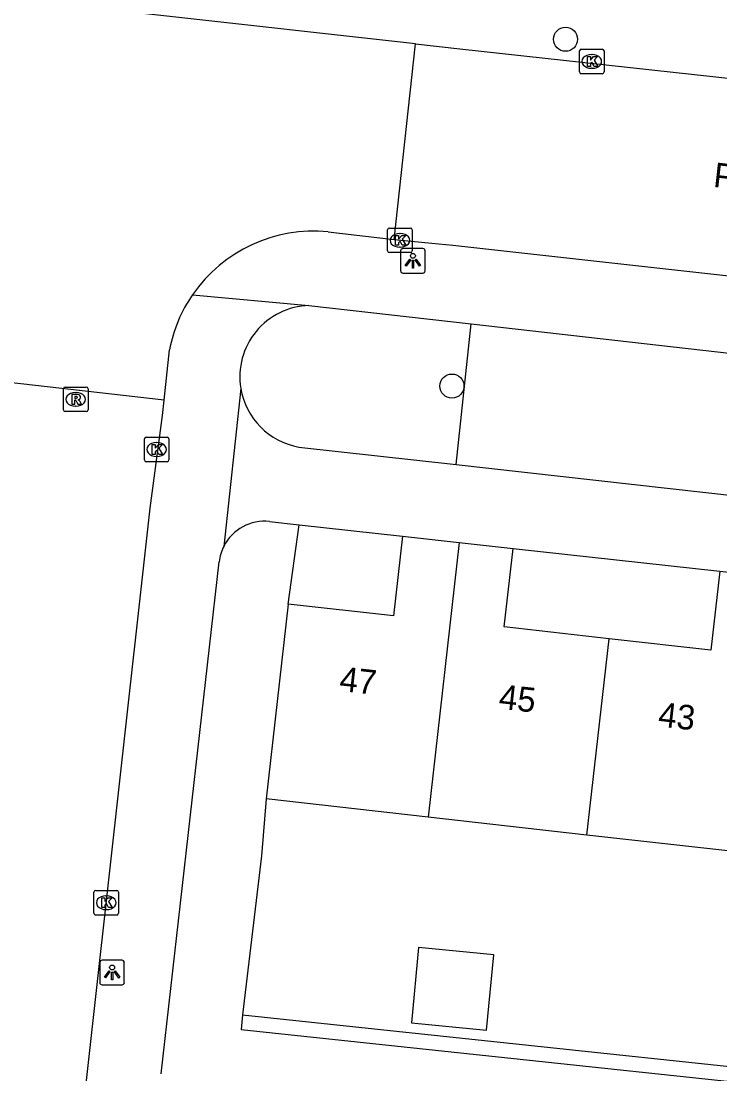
# Model space of a CAD drawing. Extents: x 161928 to 163055, y 386475 to 387428.
# Drawn here: x 162382.96 to 162411.39, y 386923.06 to 386965.87 of the extents above; entities that cross this region are included whole.
import ezdxf

# ---------------------------------------------------------------- set-up
doc = ezdxf.new("R2010")
doc.units = 0
for name, color, linetype in [('IMGEO_Boom', 7, 'Continuous'), ('IMGEO_Groenvoorziening', 7, 'Continuous'), ('IMGEO_Haag', 7, 'Continuous'), ('IMGEO_Kolk', 7, 'Continuous'), ('IMGEO_Lichtpunt', 7, 'Continuous'), ('IMGEO_Openbare_ruimte_label', 7, 'Continuous'), ('IMGEO_Pand', 7, 'Continuous'), ('IMGEO_Pand_nummerreeks', 7, 'Continuous'), ('IMGEO_Rijbaan_lokaal_gesloten', 7, 'Continuous'), ('IMGEO_Rijbaan_lokaal_open', 7, 'Continuous'), ('IMGEO_Rioolput', 7, 'Continuous'), ('IMGEO_Voetpad_open', 7, 'Continuous')]:
    doc.layers.add(name, color=color, linetype=linetype)

msp = doc.modelspace()

# ---------------------------------------------------------------- linework, layer by layer
at = {"layer": 'IMGEO_Boom'}
for centre in [(162405.106, 386965.128), (162400.487, 386951.028)]:
    msp.add_circle(centre, 0.489, dxfattribs=at)
at = {"layer": 'IMGEO_Groenvoorziening'}
for points in [[(162400.661, 386947.832), (162401.27, 386953.554)], [(162393.822, 386942.164), (162394.27, 386945.387)], [(162392.929, 386934.242), (162392.744, 386931.925), (162391.972, 386925.462)]]:
    msp.add_lwpolyline(points, dxfattribs=at)
at = {"layer": 'IMGEO_Haag'}
for points in [[(162391.972, 386925.462), (162391.908, 386924.866), (162423.783, 386921.479), (162423.736, 386920.88), (162435.513, 386919.562), (162435.603, 386920.156)], [(162391.972, 386925.462), (162424.436, 386922.013), (162424.379, 386921.412), (162435.603, 386920.156)]]:
    msp.add_lwpolyline(points, dxfattribs=at)
at = {"layer": 'IMGEO_Kolk'}
for p, q in [((162405.673, 386963.801), (162405.673, 386964.653)), ((162405.748, 386964.727), (162406.6, 386964.727)), ((162406.674, 386964.653), (162406.674, 386963.801)), ((162406.161, 386964.507), (162406.186, 386964.507)), ((162406.6, 386963.727), (162405.748, 386963.727)), ((162406.184, 386963.947), (162406.159, 386963.947)), ((162397.87, 386956.526), (162397.87, 386957.378)), ((162397.945, 386957.452), (162398.797, 386957.452)), ((162398.871, 386957.378), (162398.871, 386956.526)), ((162398.358, 386957.232), (162398.383, 386957.232)), ((162398.797, 386956.452), (162397.945, 386956.452)), ((162398.381, 386956.672), (162398.356, 386956.672)), ((162387.977, 386948.023), (162387.977, 386948.875)), ((162388.052, 386948.949), (162388.904, 386948.949)), ((162388.465, 386948.729), (162388.49, 386948.729)), ((162388.978, 386948.875), (162388.978, 386948.023)), ((162388.904, 386947.949), (162388.052, 386947.949)), ((162388.488, 386948.169), (162388.463, 386948.169)), ((162385.926, 386929.593), (162385.926, 386930.445)), ((162386.001, 386930.519), (162386.853, 386930.519)), ((162386.927, 386930.445), (162386.927, 386929.593)), ((162386.414, 386930.299), (162386.439, 386930.299)), ((162386.853, 386929.519), (162386.001, 386929.519)), ((162386.437, 386929.739), (162386.412, 386929.739))]:
    msp.add_line(p, q, dxfattribs=at)
for points in [[(162405.673, 386963.801), (162405.673, 386964.653)], [(162405.748, 386964.727), (162406.6, 386964.727)], [(162406.674, 386964.653), (162406.674, 386963.801)], [(162405.994, 386964.427), (162406.117, 386964.427), (162406.117, 386964.276), (162406.247, 386964.427), (162406.411, 386964.427), (162406.265, 386964.276), (162406.418, 386964.027), (162406.266, 386964.027), (162406.181, 386964.191), (162406.117, 386964.124), (162406.117, 386964.027), (162405.994, 386964.027), (162405.994, 386964.427)], [(162406.6, 386963.727), (162405.748, 386963.727)], [(162397.87, 386956.526), (162397.87, 386957.378)], [(162397.945, 386957.452), (162398.797, 386957.452)], [(162398.871, 386957.378), (162398.871, 386956.526)], [(162398.191, 386957.152), (162398.314, 386957.152), (162398.314, 386957.001), (162398.444, 386957.152), (162398.608, 386957.152), (162398.462, 386957.001), (162398.615, 386956.752), (162398.463, 386956.752), (162398.378, 386956.916), (162398.314, 386956.849), (162398.314, 386956.752), (162398.191, 386956.752), (162398.191, 386957.152)], [(162398.797, 386956.452), (162397.945, 386956.452)], [(162387.977, 386948.023), (162387.977, 386948.875)], [(162388.052, 386948.949), (162388.904, 386948.949)], [(162388.978, 386948.875), (162388.978, 386948.023)], [(162388.298, 386948.649), (162388.421, 386948.649), (162388.421, 386948.498), (162388.551, 386948.649), (162388.715, 386948.649), (162388.569, 386948.498), (162388.722, 386948.249), (162388.57, 386948.249), (162388.485, 386948.413), (162388.421, 386948.346), (162388.421, 386948.249), (162388.298, 386948.249), (162388.298, 386948.649)], [(162388.904, 386947.949), (162388.052, 386947.949)], [(162385.926, 386929.593), (162385.926, 386930.445)], [(162386.001, 386930.519), (162386.853, 386930.519)], [(162386.927, 386930.445), (162386.927, 386929.593)], [(162386.247, 386930.219), (162386.37, 386930.219), (162386.37, 386930.068), (162386.5, 386930.219), (162386.664, 386930.219), (162386.518, 386930.068), (162386.671, 386929.819), (162386.519, 386929.819), (162386.434, 386929.983), (162386.37, 386929.916), (162386.37, 386929.819), (162386.247, 386929.819), (162386.247, 386930.219)], [(162386.853, 386929.519), (162386.001, 386929.519)]]:
    msp.add_lwpolyline(points, dxfattribs=at)
for centre, start, end in [((162405.75, 386964.651), 91.552, 178.448), ((162405.75, 386964.651), 91.552, 178.448), ((162406.598, 386964.651), 1.552, 88.448), ((162406.598, 386964.651), 1.552, 88.448), ((162405.75, 386963.803), 181.552, 268.448), ((162405.75, 386963.803), 181.552, 268.448), ((162406.598, 386963.803), 271.552, 358.448), ((162406.598, 386963.803), 271.552, 358.448), ((162397.947, 386957.376), 91.552, 178.448), ((162397.947, 386957.376), 91.552, 178.448), ((162398.795, 386957.376), 1.552, 88.448), ((162398.795, 386957.376), 1.552, 88.448), ((162397.947, 386956.528), 181.552, 268.448), ((162397.947, 386956.528), 181.552, 268.448), ((162398.795, 386956.528), 271.552, 358.448), ((162398.795, 386956.528), 271.552, 358.448), ((162388.054, 386948.873), 91.552, 178.448), ((162388.054, 386948.873), 91.552, 178.448), ((162388.902, 386948.873), 1.552, 88.448), ((162388.902, 386948.873), 1.552, 88.448), ((162388.054, 386948.025), 181.552, 268.448), ((162388.054, 386948.025), 181.552, 268.448), ((162388.902, 386948.025), 271.552, 358.448), ((162388.902, 386948.025), 271.552, 358.448), ((162386.003, 386930.443), 91.552, 178.448), ((162386.003, 386930.443), 91.552, 178.448), ((162386.851, 386930.443), 1.552, 88.448), ((162386.851, 386930.443), 1.552, 88.448), ((162386.003, 386929.595), 181.552, 268.448), ((162386.003, 386929.595), 181.552, 268.448), ((162386.851, 386929.595), 271.552, 358.448), ((162386.851, 386929.595), 271.552, 358.448)]:
    msp.add_arc(centre, 0.0765, start, end, dxfattribs=at)
for centre, major_axis, ratio, start_param, end_param in [((162406.16, 386964.227), (-0.387, 0.002), 0.722429, 4.712389, 7.853982), ((162406.185, 386964.227), (-0.39, 0.002), 0.717154, 1.570796, 4.712389), ((162398.357, 386956.952), (-0.387, 0.002), 0.722429, 4.712389, 7.853982), ((162398.382, 386956.952), (-0.39, 0.002), 0.717154, 1.570796, 4.712389), ((162388.464, 386948.449), (-0.387, 0.002), 0.722429, 4.712389, 7.853982), ((162388.489, 386948.449), (-0.39, 0.002), 0.717154, 1.570796, 4.712389), ((162386.413, 386930.019), (-0.387, 0.002), 0.722429, 4.712389, 7.853982), ((162386.438, 386930.019), (-0.39, 0.002), 0.717154, 1.570796, 4.712389)]:
    msp.add_ellipse(centre, major_axis=major_axis, ratio=ratio, start_param=start_param, end_param=end_param, dxfattribs=at)
at = {"layer": 'IMGEO_Lichtpunt'}
for p, q in [((162398.401, 386956.525), (162398.401, 386955.718)), ((162398.401, 386956.525), (162398.401, 386955.718)), ((162399.303, 386956.62), (162398.495, 386956.62)), ((162399.303, 386956.62), (162398.495, 386956.62)), ((162399.397, 386955.718), (162399.397, 386956.525)), ((162399.397, 386955.718), (162399.397, 386956.525)), ((162398.495, 386955.624), (162399.303, 386955.624)), ((162398.495, 386955.624), (162399.303, 386955.624)), ((162386.167, 386927.585), (162386.167, 386926.778)), ((162386.167, 386927.585), (162386.167, 386926.778)), ((162387.069, 386927.68), (162386.261, 386927.68)), ((162387.069, 386927.68), (162386.261, 386927.68)), ((162387.163, 386926.778), (162387.163, 386927.585)), ((162387.163, 386926.778), (162387.163, 386927.585)), ((162386.261, 386926.684), (162387.069, 386926.684)), ((162386.261, 386926.684), (162387.069, 386926.684))]:
    msp.add_line(p, q, dxfattribs=at)
for points in [[(162398.775, 386956.189), (162398.814, 386956.161), (162398.626, 386955.899), (162398.588, 386955.926), (162398.775, 386956.189)], [(162398.877, 386956.141), (162398.924, 386956.141), (162398.924, 386955.819), (162398.877, 386955.819), (162398.877, 386956.141)], [(162398.987, 386956.161), (162399.025, 386956.188), (162399.212, 386955.926), (162399.173, 386955.898), (162398.987, 386956.161)], [(162386.541, 386927.249), (162386.58, 386927.221), (162386.392, 386926.959), (162386.354, 386926.986), (162386.541, 386927.249)], [(162386.643, 386927.201), (162386.69, 386927.201), (162386.69, 386926.879), (162386.643, 386926.879), (162386.643, 386927.201)], [(162386.753, 386927.221), (162386.791, 386927.248), (162386.978, 386926.986), (162386.939, 386926.958), (162386.753, 386927.221)]]:
    msp.add_lwpolyline(points, dxfattribs=at)
for centre in [(162398.9, 386956.323), (162386.666, 386927.383)]:
    msp.add_circle(centre, 0.0994, dxfattribs=at)
for centre, start, end in [((162398.495, 386956.525), 90, 180), ((162398.495, 386956.525), 90, 180), ((162399.303, 386956.525), 0, 90), ((162399.303, 386956.525), 0, 90), ((162398.495, 386955.718), 180, 270), ((162398.495, 386955.718), 180, 270), ((162399.303, 386955.718), 270, 0), ((162399.303, 386955.718), 270, 360), ((162386.261, 386927.585), 90, 180), ((162386.261, 386927.585), 90, 180), ((162387.069, 386927.585), 0, 90), ((162387.069, 386927.585), 0, 90), ((162386.261, 386926.778), 180, 270), ((162386.261, 386926.778), 180, 270), ((162387.069, 386926.778), 270, 0), ((162387.069, 386926.778), 270, 360)]:
    msp.add_arc(centre, 0.0946, start, end, dxfattribs=at)
at = {"layer": 'IMGEO_Pand'}
for points in [[(162398.477, 386944.927), (162398.111, 386941.68), (162393.822, 386942.164)], [(162398.477, 386944.927), (162400.774, 386944.668)], [(162400.774, 386944.668), (162399.514, 386933.499)], [(162400.774, 386944.668), (162402.973, 386944.42)], [(162406.874, 386940.754), (162402.613, 386941.235), (162402.973, 386944.42)], [(162411.374, 386943.507), (162411.01, 386940.287), (162406.874, 386940.754)], [(162411.374, 386943.507), (162413.696, 386943.245)], [(162393.822, 386942.164), (162392.929, 386934.242)], [(162405.973, 386932.771), (162406.874, 386940.754)], [(162399.514, 386933.499), (162392.929, 386934.242)], [(162405.973, 386932.771), (162399.514, 386933.499)], [(162412.432, 386932.042), (162405.973, 386932.771)], [(162399.13, 386928.197), (162398.836, 386925.138), (162401.895, 386924.843), (162402.19, 386927.903), (162399.13, 386928.197)]]:
    msp.add_lwpolyline(points, dxfattribs=at)
at = {"layer": 'IMGEO_Rijbaan_lokaal_gesloten'}
for points in [[(162399.005, 386964.936), (162400.806, 386964.734), (162432.034, 386961.329)], [(162514.535, 386944.015), (162513.78, 386944.097), (162511.459, 386944.349), (162507.486, 386944.832), (162501.682, 386945.479), (162500, 386945.666), (162494.629, 386946.268), (162483.095, 386947.562), (162478.208, 386948.11), (162400.518, 386956.742), (162399.39, 386956.85), (162398.138, 386956.975)]]:
    msp.add_lwpolyline(points, dxfattribs=at)
at = {"layer": 'IMGEO_Rijbaan_lokaal_open'}
for points in [[(162399.005, 386964.936), (162378.037, 386967.289)], [(162398.138, 386956.975), (162399.005, 386964.936)], [(162398.138, 386956.975), (162395.447, 386957.291)], [(162388.781, 386950.457), (162388.997, 386952.497)], [(162388.781, 386950.457), (162381.864, 386951.24)], [(162381.665, 386887.335), (162388.21, 386946.063), (162388.714, 386949.824), (162388.781, 386950.457)]]:
    msp.add_lwpolyline(points, dxfattribs=at)
for centre, radius, start, end in [((162394.844, 386951.368), 5.954, 84.1861, 145.4907), ((162394.81, 386951.379), 5.919, 145.3886, 169.1109)]:
    msp.add_arc(centre, radius, start, end, dxfattribs=at)
at = {"layer": 'IMGEO_Rioolput'}
for p, q in [((162384.685, 386950.062), (162384.685, 386950.914)), ((162384.76, 386950.988), (162385.612, 386950.988)), ((162385.686, 386950.914), (162385.686, 386950.062)), ((162385.173, 386950.768), (162385.198, 386950.768)), ((162385.196, 386950.208), (162385.171, 386950.208)), ((162385.612, 386949.988), (162384.76, 386949.988))]:
    msp.add_line(p, q, dxfattribs=at)
for points in [[(162384.685, 386950.062), (162384.685, 386950.914)], [(162384.76, 386950.988), (162385.612, 386950.988)], [(162385.686, 386950.914), (162385.686, 386950.062)], [(162385.274, 386950.686), (162385.022, 386950.688), (162385.022, 386950.288)], [(162385.022, 386950.288), (162385.146, 386950.288), (162385.146, 386950.45), (162385.157, 386950.45)], [(162385.2, 386950.607), (162385.146, 386950.607), (162385.146, 386950.526)], [(162385.146, 386950.526), (162385.198, 386950.526)], [(162385.204, 386950.421), (162385.275, 386950.288), (162385.415, 386950.288), (162385.35, 386950.414)], [(162385.612, 386949.988), (162384.76, 386949.988)]]:
    msp.add_lwpolyline(points, dxfattribs=at)
for centre, radius, start, end in [((162384.762, 386950.912), 0.0765, 91.552, 178.448), ((162384.762, 386950.912), 0.0765, 91.552, 178.448), ((162385.61, 386950.912), 0.0765, 1.552, 88.448), ((162385.61, 386950.912), 0.0765, 1.552, 88.448), ((162385.156, 386950.397), 0.0533, 26.0293, 88.6989), ((162385.182, 386950.715), 0.19, 274.7715, 282.9687), ((162385.206, 386950.511), 0.0964, 77.0061, 93.1865), ((162385.22, 386950.568), 0.0378, 276.6634, 79.6772), ((162385.273, 386950.576), 0.109, 350.3612, 89.416), ((162385.271, 386950.576), 0.112, 277.5842, 350.9817), ((162385.255, 386950.361), 0.108, 29.5134, 73.7905), ((162384.762, 386950.064), 0.0765, 181.552, 268.448), ((162384.762, 386950.064), 0.0765, 181.552, 268.448), ((162385.61, 386950.064), 0.0765, 271.552, 358.448), ((162385.61, 386950.064), 0.0765, 271.552, 358.448)]:
    msp.add_arc(centre, radius, start, end, dxfattribs=at)
for centre, major_axis, ratio, start_param, end_param in [((162385.172, 386950.488), (-0.387, 0.002), 0.722429, 4.712389, 7.853982), ((162385.197, 386950.488), (-0.39, 0.002), 0.717154, 1.570796, 4.712389)]:
    msp.add_ellipse(centre, major_axis=major_axis, ratio=ratio, start_param=start_param, end_param=end_param, dxfattribs=at)
at = {"layer": 'IMGEO_Voetpad_open'}
for points in [[(162389.938, 386954.741), (162394.673, 386954.3)], [(162394.673, 386954.3), (162401.27, 386953.554)], [(162401.27, 386953.554), (162417.134, 386951.76)], [(162391.899, 386950.933), (162391.206, 386944.509)], [(162394.265, 386948.549), (162400.661, 386947.832)], [(162400.661, 386947.832), (162416.486, 386946.057)], [(162393.068, 386945.518), (162394.27, 386945.387)], [(162394.27, 386945.387), (162398.477, 386944.927)], [(162402.973, 386944.42), (162411.374, 386943.507)], [(162388.666, 386923.057), (162391.016, 386943.875)]]:
    msp.add_lwpolyline(points, dxfattribs=at)
for centre, radius, start, end in [((162394.759, 386951.403), 2.898, 91.7017, 189.3295), ((162394.756, 386951.403), 2.896, 189.3373, 260.2285), ((162392.868, 386943.665), 1.864, 83.8338, 153.0719), ((162392.881, 386943.662), 1.877, 153.1618, 173.4729)]:
    msp.add_arc(centre, radius, start, end, dxfattribs=at)

# ---------------------------------------------------------------- texts
at = {"layer": 'IMGEO_Openbare_ruimte_label'}
msp.add_text('Planetenlaan', height=1, rotation=353.6282, dxfattribs=at).set_placement((162411.086, 386959.129))
at = {"layer": 'IMGEO_Pand_nummerreeks'}
for s, p in [('47', (162395.879, 386938.635)), ('45', (162402.36, 386937.913)), ('43', (162408.841, 386937.191))]:
    msp.add_text(s, height=1, rotation=353.6448, dxfattribs=at).set_placement(p)

doc.saveas('drawing.dxf')
